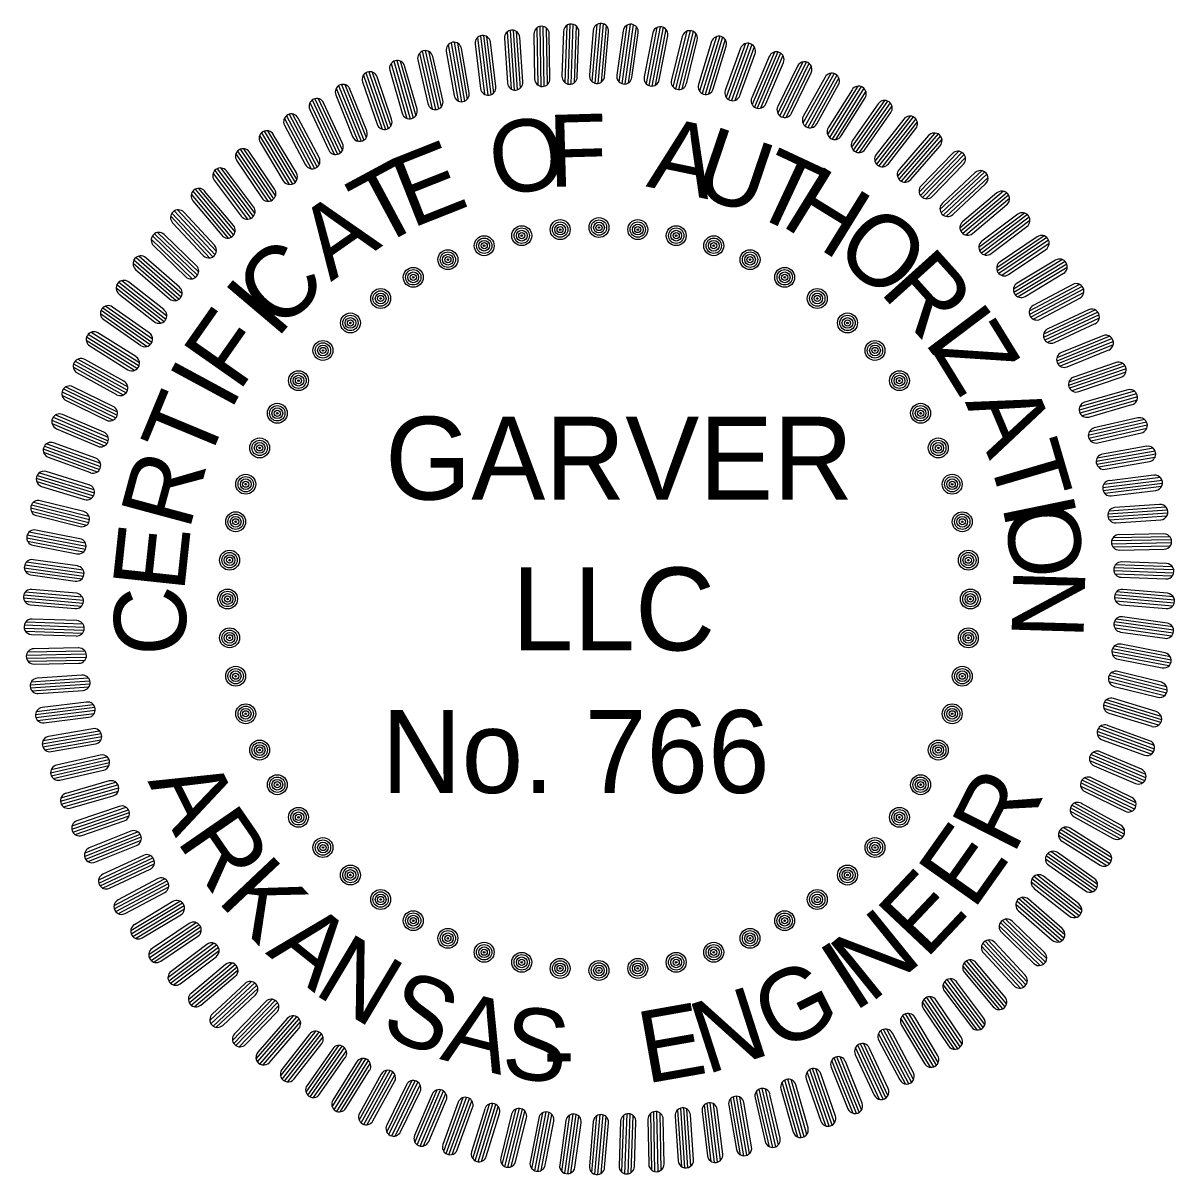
# Model space of a CAD drawing. Extents: x 1127717 to 1741049, y 2026793 to 2244711.
# Drawn here: x 1365072 to 1376886, y 2058341 to 2070154 of the extents above; entities that cross this region are included whole.
import ezdxf

# ---------------------------------------------------------------- set-up
doc = ezdxf.new("R2010")
doc.units = 0
doc.layers.add('G-ANNO-TEXT', color=7, linetype='Continuous')

# ---------------------------------------------------------------- blocks, each defined once
blk = doc.blocks.new('SEALDO')
at = {"layer": 'G-ANNO-TEXT'}
for radius in [0.0396, 0.0305, 0.0213, 0.0122, 0.00305]:
    blk.add_circle((1.403, -0.4559), radius, dxfattribs=at)
blk = doc.blocks.new('SEALRI')
at = {"layer": 'G-ANNO-TEXT'}
for p, q in [((-0.0226, 2.2583), (-0.0381, 2.0809)), ((-0.0083, 2.2815), (-0.0281, 2.0555)), ((0.0043, 2.2859), (-0.0164, 2.049)), ((0.0164, 2.2848), (-0.0043, 2.0479)), ((0.0281, 2.2783), (0.0083, 2.0523)), ((0.0226, 2.0756), (0.0381, 2.253))]:
    blk.add_line(p, q, dxfattribs=at)
for centre, start, end in [((0.0078, 2.2556), 355, 175), ((-0.0078, 2.0782), 175, 355)]:
    blk.add_arc(centre, 0.0305, start, end, dxfattribs=at)

msp = doc.modelspace()

# ---------------------------------------------------------------- block references
at = {"layer": 'G-ANNO-TEXT'}
for name, xscale, yscale, rotation in [('SEALRI', 2582.154835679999, 2582.154835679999, 9.000000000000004), ('SEALRI', 2582.15483568, 2582.1548356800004, 6.000000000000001), ('SEALRI', 2582.1548356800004, 2582.1548356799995, 3.0000000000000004), ('SEALRI', 2582.1548356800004, 2582.1548356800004, -2.999999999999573), ('SEALRI', 2582.1548356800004, 2582.1548356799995, -5.999999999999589), ('SEALRI', 2582.15483568, 2582.15483568, -8.999999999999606), ('SEALRI', 2582.15483568, 2582.154835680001, 15.000000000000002), ('SEALRI', 2582.1548356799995, 2582.15483568, 12.000000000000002), ('SEALRI', 2582.1548356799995, 2582.154835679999, -11.999999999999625), ('SEALRI', 2582.15483568, 2582.1548356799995, -14.99999999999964), ('SEALRI', 2582.154835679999, 2582.154835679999, 18.000000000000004), ('SEALRI', 2582.1548356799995, 2582.1548356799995, -17.999999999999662), ('SEALRI', 2582.15483568, 2582.15483568, 20.99999999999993), ('SEALRI', 2582.1548356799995, 2582.15483568, -20.999999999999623), ('SEALRI', 2582.15483568, 2582.15483568, 23.999999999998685), ('SEALRI', 2582.15483568, 2582.15483568, -23.999999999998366), ('SEALRI', 2582.1548356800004, 2582.15483568, 26.999999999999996), ('SEALRI', 2582.15483568, 2582.1548356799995, -26.99999999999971), ('SEALRI', 2582.15483568, 2582.15483568, 30.000000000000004), ('SEALRI', 2582.15483568, 2582.1548356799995, -29.999999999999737), ('SEALRI', 2582.15483568, 2582.1548356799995, 33), ('SEALRI', 2582.1548356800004, 2582.15483568, -32.999999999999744), ('SEALRI', 2582.1548356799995, 2582.15483568, 36), ('SEALRI', 2582.15483568, 2582.1548356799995, -35.999999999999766), ('SEALRI', 2582.1548356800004, 2582.1548356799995, 38.99999999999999), ('SEALRI', 2582.154835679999, 2582.15483568, -38.99999999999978), ('SEALRI', 2582.1548356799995, 2582.15483568, 41.99999999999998), ('SEALRI', 2582.15483568, 2582.15483568, -41.99999999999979), ('SEALRI', 2582.1548356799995, 2582.15483568, 44.99999999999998), ('SEALRI', 2582.1548356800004, 2582.15483568, -44.9999999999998), ('SEALRI', 2582.15483568, 2582.15483568, 48), ('SEALDO', 2582.15483568, 2582.15483568, 107.99999999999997), ('SEALRI', 2582.15483568, 2582.15483568, -47.99999999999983), ('SEALDO', 2582.154835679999, 2582.15483568, 119.99999999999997), ('SEALDO', 2582.1548356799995, 2582.15483568, 113.99999999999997), ('SEALDO', 2582.1548356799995, 2582.15483568, 101.99999999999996), ('SEALDO', 2582.15483568, 2582.15483568, 95.99999999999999), ('SEALRI', 2582.15483568, 2582.1548356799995, 50.99999999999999), ('SEALDO', 2582.15483568, 2582.15483568, 125.99999999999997), ('SEALDO', 2582.15483568, 2582.15483568, 90), ('SEALRI', 2582.15483568, 2582.1548356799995, -50.99999999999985), ('SEALDO', 2582.15483568, 2582.15483568, 131.99999999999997), ('SEALDO', 2582.15483568, 2582.1548356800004, 83.99999999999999), ('SEALRI', 2582.1548356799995, 2582.15483568, 54.00000000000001), ('SEALRI', 2582.15483568, 2582.1548356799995, -53.99999999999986), ('SEALDO', 2582.15483568, 2582.1548356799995, 138), ('SEALDO', 2582.1548356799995, 2582.15483568, 77.99999999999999), ('SEALRI', 2582.15483568, 2582.1548356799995, 56.999999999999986), ('SEALDO', 2582.15483568, 2582.1548356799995, 144), ('SEALRI', 2582.1548356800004, 2582.1548356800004, -56.999999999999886), ('SEALDO', 2582.154835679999, 2582.1548356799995, 72), ('SEALRI', 2582.1548356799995, 2582.15483568, 59.999999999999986), ('SEALRI', 2582.1548356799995, 2582.1548356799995, -59.99999999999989), ('SEALDO', 2582.15483568, 2582.1548356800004, 150), ('SEALDO', 2582.15483568, 2582.1548356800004, 66.00000000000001), ('SEALRI', 2582.1548356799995, 2582.1548356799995, 63), ('SEALRI', 2582.15483568, 2582.1548356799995, -62.99999999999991), ('SEALDO', 2582.15483568, 2582.15483568, 156.00000000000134), ('SEALDO', 2582.15483568, 2582.1548356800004, 60.00000000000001), ('SEALRI', 2582.15483568, 2582.1548356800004, 65.99999999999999), ('SEALRI', 2582.1548356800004, 2582.15483568, -65.99999999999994), ('SEALDO', 2582.1548356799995, 2582.15483568, 162.00000000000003), ('SEALDO', 2582.1548356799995, 2582.15483568, 54.00000000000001), ('SEALRI', 2582.1548356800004, 2582.15483568, 68.99999999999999), ('SEALRI', 2582.15483568, 2582.1548356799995, -68.99999999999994), ('SEALDO', 2582.15483568, 2582.15483568, 48.00000000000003), ('SEALRI', 2582.154835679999, 2582.1548356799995, 72), ('SEALDO', 2582.154835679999, 2582.15483568, 168.00000000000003), ('SEALRI', 2582.1548356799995, 2582.15483568, -71.99999999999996), ('SEALDO', 2582.15483568, 2582.15483568, 42.00000000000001), ('SEALRI', 2582.15483568, 2582.15483568, 75.00000000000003), ('SEALDO', 2582.15483568, 2582.15483568, 174.00000000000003), ('SEALRI', 2582.15483568, 2582.15483568, -74.99999999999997), ('SEALRI', 2582.1548356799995, 2582.15483568, 78.00000000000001), ('SEALDO', 2582.15483568, 2582.15483568, -179.99999999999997), ('SEALDO', 2582.1548356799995, 2582.15483568, 36), ('SEALRI', 2582.1548356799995, 2582.15483568, -78), ('SEALRI', 2582.1548356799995, 2582.1548356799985, 81), ('SEALRI', 2582.154835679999, 2582.154835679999, -81.00000000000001), ('SEALDO', 2582.154835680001, 2582.15483568, -173.99999999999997), ('SEALDO', 2582.15483568, 2582.1548356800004, 29.999999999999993), ('SEALRI', 2582.15483568, 2582.1548356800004, 84.00000000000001), ('SEALRI', 2582.15483568, 2582.15483568, -84.00000000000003), ('SEALDO', 2582.15483568, 2582.1548356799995, -167.99999999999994), ('SEALDO', 2582.15483568, 2582.15483568, 23.999999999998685), ('SEALRI', 2582.15483568, 2582.1548356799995, 87.00000000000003), ('SEALRI', 2582.15483568, 2582.1548356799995, -87.00000000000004), ('SEALRI', 2582.15483568, 2582.15483568, 90.00000000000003), ('SEALDO', 2582.1548356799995, 2582.1548356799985, -161.9999999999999), ('SEALDO', 2582.154835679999, 2582.154835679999, 18.000000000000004), ('SEALRI', 2582.15483568, 2582.15483568, -90.00000000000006), ('SEALRI', 2582.1548356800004, 2582.1548356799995, 93), ('SEALRI', 2582.1548356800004, 2582.15483568, -93.00000000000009), ('SEALDO', 2582.15483568, 2582.15483568, -156.00000000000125), ('SEALDO', 2582.1548356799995, 2582.15483568, 12.000000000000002), ('SEALRI', 2582.15483568, 2582.154835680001, 96.00000000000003), ('SEALRI', 2582.15483568, 2582.1548356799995, -96.0000000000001), ('SEALDO', 2582.15483568, 2582.15483568, -149.99999999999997), ('SEALDO', 2582.15483568, 2582.1548356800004, 6.000000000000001), ('SEALRI', 2582.1548356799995, 2582.1548356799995, 99.00000000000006), ('SEALRI', 2582.15483568, 2582.1548356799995, -99.00000000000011), ('SEALRI', 2582.15483568, 2582.1548356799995, 102.00000000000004), ('SEALDO', 2582.1548356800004, 2582.1548356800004, -143.99999999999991), ('SEALRI', 2582.15483568, 2582.15483568, -102.00000000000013), ('SEALRI', 2582.15483568, 2582.15483568, 105.00000000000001), ('SEALRI', 2582.1548356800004, 2582.15483568, -105.00000000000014), ('SEALDO', 2582.15483568, 2582.15483568, -137.9999999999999), ('SEALDO', 2582.15483568, 2582.15483568, -6.000000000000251), ('SEALRI', 2582.1548356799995, 2582.15483568, 108.00000000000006), ('SEALRI', 2582.1548356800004, 2582.1548356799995, -108.00000000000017), ('SEALRI', 2582.15483568, 2582.1548356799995, 111.00000000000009), ('SEALDO', 2582.15483568, 2582.1548356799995, -131.99999999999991), ('SEALDO', 2582.1548356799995, 2582.15483568, -12.000000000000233), ('SEALRI', 2582.1548356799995, 2582.15483568, -111.00000000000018), ('SEALRI', 2582.1548356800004, 2582.1548356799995, 114.00000000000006), ('SEALDO', 2582.15483568, 2582.1548356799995, -125.9999999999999), ('SEALRI', 2582.15483568, 2582.1548356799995, -114.0000000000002), ('SEALDO', 2582.1548356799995, 2582.1548356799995, -18.00000000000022), ('SEALRI', 2582.15483568, 2582.1548356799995, 117.00000000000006), ('SEALRI', 2582.1548356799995, 2582.1548356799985, -117.00000000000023), ('SEALDO', 2582.154835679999, 2582.1548356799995, -119.99999999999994), ('SEALDO', 2582.15483568, 2582.1548356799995, -23.999999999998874), ('SEALRI', 2582.154835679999, 2582.1548356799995, 120.00000000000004), ('SEALRI', 2582.15483568, 2582.15483568, -120.00000000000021), ('SEALRI', 2582.15483568, 2582.1548356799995, 123.00000000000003), ('SEALDO', 2582.15483568, 2582.154835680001, -113.99999999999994), ('SEALDO', 2582.1548356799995, 2582.1548356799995, -30.00000000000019), ('SEALRI', 2582.15483568, 2582.1548356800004, -123.00000000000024), ('SEALRI', 2582.1548356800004, 2582.1548356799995, 126.00000000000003), ('SEALDO', 2582.15483568, 2582.1548356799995, -107.99999999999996), ('SEALDO', 2582.15483568, 2582.15483568, -36.00000000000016), ('SEALRI', 2582.15483568, 2582.1548356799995, -126.00000000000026), ('SEALDO', 2582.1548356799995, 2582.15483568, -42.000000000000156), ('SEALRI', 2582.15483568, 2582.1548356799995, 129.00000000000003), ('SEALDO', 2582.1548356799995, 2582.1548356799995, -101.99999999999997), ('SEALRI', 2582.1548356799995, 2582.1548356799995, -129.00000000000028), ('SEALDO', 2582.15483568, 2582.1548356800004, -96), ('SEALDO', 2582.15483568, 2582.1548356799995, -48.00000000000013), ('SEALRI', 2582.15483568, 2582.1548356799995, 132), ('SEALDO', 2582.1548356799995, 2582.1548356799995, -54.00000000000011), ('SEALRI', 2582.15483568, 2582.1548356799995, -132.00000000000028), ('SEALDO', 2582.15483568, 2582.15483568, -90.00000000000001), ('SEALDO', 2582.15483568, 2582.15483568, -84.00000000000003), ('SEALDO', 2582.15483568, 2582.1548356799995, -60.0000000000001), ('SEALRI', 2582.154835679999, 2582.154835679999, 135), ('SEALDO', 2582.1548356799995, 2582.15483568, -78.00000000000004), ('SEALDO', 2582.15483568, 2582.1548356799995, -72.00000000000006), ('SEALDO', 2582.1548356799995, 2582.1548356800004, -66.00000000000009), ('SEALRI', 2582.1548356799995, 2582.15483568, -135.00000000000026), ('SEALRI', 2582.15483568, 2582.1548356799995, 138), ('SEALRI', 2582.15483568, 2582.1548356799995, -138.00000000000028), ('SEALRI', 2582.15483568, 2582.1548356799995, 140.99999999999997), ('SEALRI', 2582.154835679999, 2582.15483568, -141.0000000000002), ('SEALRI', 2582.15483568, 2582.1548356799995, 144), ('SEALRI', 2582.15483568, 2582.1548356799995, -144.00000000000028), ('SEALRI', 2582.1548356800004, 2582.15483568, 146.99999999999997), ('SEALRI', 2582.1548356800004, 2582.15483568, -147.00000000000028), ('SEALRI', 2582.15483568, 2582.1548356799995, 149.99999999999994), ('SEALRI', 2582.15483568, 2582.1548356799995, -150.00000000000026), ('SEALRI', 2582.1548356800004, 2582.1548356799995, 152.99999999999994), ('SEALRI', 2582.15483568, 2582.1548356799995, -153.0000000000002), ('SEALRI', 2582.15483568, 2582.1548356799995, 156.00000000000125), ('SEALRI', 2582.15483568, 2582.15483568, -156.00000000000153), ('SEALRI', 2582.15483568, 2582.1548356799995, 159), ('SEALRI', 2582.15483568, 2582.1548356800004, -159.00000000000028), ('SEALRI', 2582.1548356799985, 2582.1548356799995, 161.99999999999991), ('SEALRI', 2582.1548356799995, 2582.15483568, -162.00000000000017), ('SEALRI', 2582.154835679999, 2582.15483568, 164.99999999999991), ('SEALRI', 2582.15483568, 2582.1548356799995, 167.99999999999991), ('SEALRI', 2582.15483568, 2582.15483568, -168.0000000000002), ('SEALRI', 2582.1548356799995, 2582.1548356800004, -165.00000000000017), ('SEALRI', 2582.15483568, 2582.1548356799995, 170.9999999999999), ('SEALRI', 2582.15483568, 2582.1548356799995, 173.9999999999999), ('SEALRI', 2582.1548356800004, 2582.15483568, 176.9999999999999), ('SEALRI', 2582.15483568, 2582.15483568, 179.99999999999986), ('SEALRI', 2582.1548356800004, 2582.15483568, -177.00000000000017), ('SEALRI', 2582.1548356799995, 2582.1548356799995, -174.00000000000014), ('SEALRI', 2582.1548356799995, 2582.15483568, -171.00000000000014)]:
    msp.add_blockref(name, (1370979, 2064248), dxfattribs=dict(at, xscale=xscale, yscale=yscale, rotation=rotation))
at = {"layer": 'G-ANNO-TEXT', "xscale": 2582.15483568, "yscale": 2582.15483568}
for name in ['SEALRI', 'SEALDO']:
    msp.add_blockref(name, (1370979, 2064248), dxfattribs=at)

# ---------------------------------------------------------------- texts
at = {"layer": 'G-ANNO-TEXT'}
for s, rotation, p in [('O', 8.2771, (1369910, 2068378)), ('F', 1.6104, (1370469, 2068473)), ('A', 348.2771, (1371455, 2068480)), ('U', 341.2772, (1371917, 2068406)), ('E', 21.6104, (1369055, 2068045)), ('T', 334.9438, (1372497, 2068219)), ('T', 28.2771, (1368699, 2067837)), ('H', 328.2771, (1372829, 2068088)), ('A', 34.9438, (1368229, 2067497)), ('O', 319.7874, (1373362, 2067785)), ('C', 44.3881, (1367706, 2066977)), ('R', 311.9933, (1373846, 2067399)), ('I', 49.7408, (1367669, 2066901)), ('F', 54.9438, (1367285, 2066361)), ('I', 307.0081, (1374297, 2066893)), ('Z', 301.6104, (1374383, 2066804)), ('I', 61.6104, (1367197, 2066162)), ('T', 67.4314, (1366949, 2065590)), ('A', 292.9752, (1374731, 2066268)), ('T', 286.3085, (1374962, 2065734)), ('R', 74.9438, (1366776, 2064940)), ('I', 281.6104, (1375110, 2065215)), ('O', 276.4823, (1375139, 2065188)), ('E', 83.8985, (1366723, 2064309)), ('N', 268.2771, (1375231, 2064566)), ('C', 91.8842, (1366756, 2063679)), ('A', 296.5747, (1366346, 2062379)), ('R', 63.0959, (1375230, 2061613)), ('R', 304.6183, (1366637, 2061771)), ('E', 54.7309, (1374819, 2061047)), ('K', 313.3805, (1367052, 2061154)), ('E', 46.6807, (1374330, 2060543)), ('A', 321.2584, (1367551, 2060615)), ('N', 38.9821, (1373760, 2060092)), ('N', 329.1099, (1368036, 2060206)), ('I', 32.979, (1373589, 2060004)), ('S', 337.6294, (1368717, 2059792)), ('G', 26.4132, (1372806, 2059593)), ('N', 17.8686, (1372079, 2059368)), ('A', 345.4073, (1369338, 2059531)), ('S', 352.8046, (1369964, 2059355)), ('E', 10.0695, (1371461, 2059276)), ('-', 0.8385, (1370409, 2059259))]:
    msp.add_text(s, height=738, rotation=rotation, dxfattribs=at).set_placement(p)
for s, p in [('GARVER', (1368786, 2065267)), ('LLC', (1370085, 2063721)), ('No. 766', (1368749, 2062259))]:
    msp.add_text(s, height=850, dxfattribs=at).set_placement(p)

doc.saveas('drawing.dxf')
